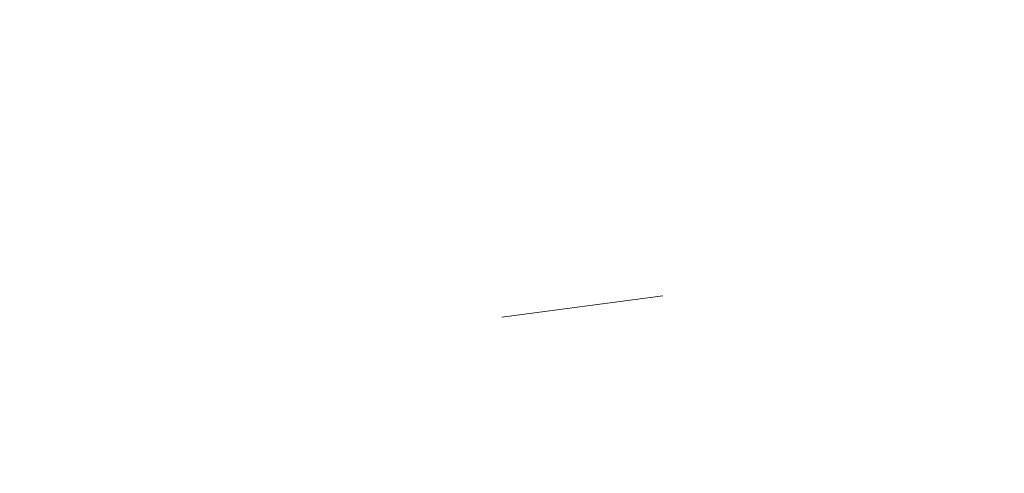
# Model space of a CAD drawing. Header units: millimetres. Extents: x 786 to 42540, y -7760 to 3796.
# Tile 276 of 656: x 42277 to 42359, y -5675 to -5638. Entities that reach past the tile are written whole.
import ezdxf

# ---------------------------------------------------------------- set-up
doc = ezdxf.new("R2010")
doc.units = ezdxf.units.MM
doc.layers.add('A-FLOR-PATT', color=7, linetype='Continuous', lineweight=25)

msp = doc.modelspace()

# ---------------------------------------------------------------- hatches: boundary and pattern name
at = {"layer": 'A-FLOR-PATT', "lineweight": 5}
h = msp.add_hatch(dxfattribs=at)
h.set_pattern_fill('FP_10', color=256, style=0, pattern_type=2)
h.set_pattern_definition([(50, (48694.2, -5700), (291.494, -25.502), [30.48, -335.28]), (355, (48694.2, -5700), (-56.389, 305.691), [24.384, -268.224]), (100.451, (48718.5, -5702.12), (235.108, 280.1865), [25.904, -284.944]), (46.184, (48694.2, -5618.72), (433.727, -67.268), [45.72, -502.92]), (96.636, (48730.35, -5624.33), (379.844, 395.885), [38.856, -427.416]), (351.184, (48694.2, -5618.7), (379.848, 395.881), [36.576, -402.336]), (21, (48734.85, -5639.04), (242.583, -163.624), [30.48, -335.28]), (326, (48734.85, -5639.04), (98.883, 294.701), [24.384, -268.224]), (71.451, (48755.06, -5652.68), (341.467, 131.074), [25.904, -284.944]), (37.5, (48694.21, -5700), (4.9419, 135.2883), [13.411, -251.562, 13.411, -258.877, -269.24]), (37.5, (48694.21, -5700), (4.9419, 135.2883), [-537.261, 13.411, -255.829]), (7.5, (48694.21, -5700), (106.9117, 160.289), [13.411, -141.834, 13.411, -245.466, -102.616]), (7.5, (48694.21, -5700), (106.9117, 160.289), [-414.122, 13.411, -89.205]), (327.5, (48603.58, -5700), (216.9455, -9.1662), [13.411, -88.189, 13.411, -303.581, -420.624]), (327.5, (48603.58, -5700), (216.9455, -9.1662), [-418.592, 13.411, -407.213]), (317.5, (48562.94, -5700), (237.007, 40.6827), [13.411, -118.669, 13.411, -197.104, -298.704]), (317.5, (48562.94, -5700), (237.007, 40.6827), [-342.595, 13.411, -285.293])])
h.paths.add_polyline_path([(37322.609, -5746), (42440.271, -5746), (42440.271, -5617), (37240.271, -5617), (37240.271, -5746)])

doc.saveas('drawing.dxf')
